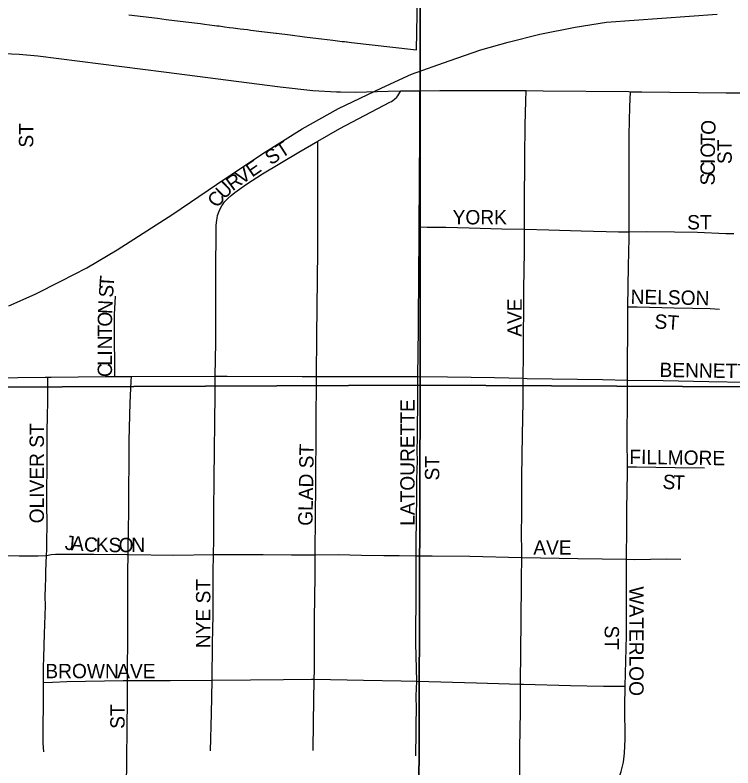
# Model space of a CAD drawing. Extents: x 1584893 to 1934202, y 663575 to 1091909.
# Drawn here: x 1786466 to 1788971, y 941174 to 943802 of the extents above; entities that cross this region are included whole.
import ezdxf

# ---------------------------------------------------------------- set-up
doc = ezdxf.new("R2010")
doc.units = 0
for name, color, linetype in [('GM_X_City_Street', 7, 'Continuous'), ('GM_X_City_Street_Text', 7, 'Continuous'), ('GM_X_Corporation', 7, 'Continuous'), ('GM_X_Rail_Line', 7, 'Continuous'), ('GM_X_Section', 7, 'Continuous'), ('GM_X_State_Route', 7, 'Continuous')]:
    doc.layers.add(name, color=color, linetype=linetype)

msp = doc.modelspace()

# ---------------------------------------------------------------- linework, layer by layer
at = {"layer": 'GM_X_City_Street'}
for points in [[(1787521.8, 943361.8), (1787598.4, 943405.9), (1787773.3, 943497.6), (1787778.8, 943500.5), (1787784, 943504.1), (1787789.5, 943507.9), (1787797.3, 943514.9), (1787801.6, 943520), (1787804.9, 943525.2), (1787811.9, 943537)], [(1787875.9, 943062.5), (1787875.7, 943099.5), (1787877.5, 943181.4), (1787877.4, 943230.6), (1787878.6, 943378.1), (1787878.5, 943476.5), (1787878.4, 943537.9)], [(1788242.9, 943054.5), (1788242.9, 943074.9), (1788243.6, 943140.4), (1788244.9, 943304.3), (1788245.2, 943419.1), (1788247.7, 943501), (1788248.9, 943538)], [(1788608.7, 943045.6), (1788608.4, 943170.3), (1788608.7, 943383.3), (1788611.4, 943481.6), (1788612.8, 943534.4)], [(1787177.8, 943117.3), (1787182.5, 943127.3), (1787187.4, 943136.3), (1787191.5, 943142.8), (1787197, 943149.7), (1787208, 943161.8), (1787219.8, 943172.5), (1787232.6, 943182.7), (1787273.4, 943211.6), (1787328.7, 943247.3), (1787455.7, 943323.7), (1787521.8, 943361.8)], [(1787517.3, 942540.7), (1787518.4, 942682.7), (1787522, 942978.9), (1787522.3, 943209.3), (1787521.9, 943340.8), (1787521.8, 943361.8)], [(1787164.4, 942541.8), (1787165.8, 942659.4), (1787165.9, 942905.5), (1787167.1, 943053.1), (1787167.7, 943068.6), (1787169.5, 943085.7), (1787170.5, 943093), (1787172.4, 943101.8), (1787177.8, 943117.3)], [(1787871.7, 942540.2), (1787872.9, 942706.1), (1787873, 942788), (1787874.5, 942837.2), (1787874.3, 942886.4), (1787876.1, 943033.9), (1787875.9, 943062.5)], [(1787875.9, 943062.5), (1787903.6, 943062.1), (1787968.8, 943061), (1788050.1, 943059.7), (1788164.1, 943055.8), (1788242.9, 943054.5)], [(1788239, 942534.2), (1788239.5, 942615.8), (1788241.4, 942845.3), (1788243, 942976.5), (1788242.9, 943054.5)], [(1788242.9, 943054.5), (1788327.7, 943052), (1788441.5, 943049.2), (1788571.4, 943045.5), (1788608.7, 943045.6)], [(1788604.3, 942783.7), (1788606.4, 942925), (1788608.7, 943023), (1788608.7, 943045.6)], [(1788608.7, 943045.6), (1788669.2, 943045.9), (1788766.7, 943045), (1788847.4, 943043.6), (1788945.6, 943039.8), (1788974.1, 943039)], [(1786813.4, 942540), (1786813.3, 942579.2), (1786813, 942675.7), (1786813.1, 942756.3), (1786816, 942820.8)], [(1788603.1, 942528.1), (1788603.7, 942761.9), (1788604.3, 942783.7)], [(1788604.3, 942783.7), (1788636.4, 942783), (1788765.6, 942780.4), (1788829.2, 942778.6), (1788891.7, 942777.4), (1788924.3, 942775.3)], [(1786283.2, 942534.7), (1786570.4, 942537.6), (1786579.8, 942537.7)], [(1786575.4, 941916.1), (1786575.9, 941936.6), (1786576.8, 941967.7), (1786577.7, 942019.4), (1786576.4, 942101.8), (1786576.6, 942118.2), (1786576.4, 942166.8), (1786577.4, 942197.2), (1786577.9, 942231.5), (1786577.1, 942264.3), (1786577.3, 942292), (1786577.6, 942331.8), (1786577.8, 942356.5), (1786578.8, 942394.4), (1786579.8, 942460.4), (1786579.9, 942494.9), (1786579.9, 942511.3), (1786579.9, 942531.2), (1786579.8, 942537.7)], [(1786579.8, 942537.7), (1786591.6, 942537.9), (1786779.8, 942539.8), (1786813.4, 942540)], [(1786813.4, 942540), (1786871.4, 942540.3)], [(1786860.2, 941918.8), (1786860.5, 941939.5), (1786862.1, 942070.7), (1786863.4, 942317), (1786867.6, 942448.4), (1786870.7, 942524.5), (1786871.4, 942540.3)], [(1786871.4, 942540.3), (1787164.4, 942541.8)], [(1787158.1, 941918.6), (1787158.8, 941970.8), (1787159.5, 942069), (1787160, 942183.7), (1787163.7, 942479), (1787164.4, 942541.8)], [(1787164.4, 942541.8), (1787205.6, 942542), (1787467.5, 942540.7), (1787517.3, 942540.7)], [(1787513.4, 941918.5), (1787514, 942057.6), (1787515.1, 942156.1), (1787515.9, 942370), (1787517.3, 942540.7)], [(1787517.3, 942540.7), (1787811.4, 942540.6), (1787871.7, 942540.2)], [(1787864.8, 941914.8), (1787864.8, 941935.9), (1787866.7, 942066.9), (1787867.2, 942099.7), (1787867.4, 942116.1), (1787868.1, 942165.1), (1787868, 942181.5), (1787869.8, 942247.1), (1787869.1, 942279.8), (1787870, 942329), (1787871.2, 942476.6), (1787871.7, 942540.2)], [(1787871.7, 942540.2), (1787975, 942539.7), (1788056.7, 942538.1), (1788138.5, 942537.1), (1788239, 942534.2)], [(1788233.5, 941908.5), (1788233.5, 941944.5), (1788233.1, 941976.7), (1788234, 942074.9), (1788234.3, 942124), (1788234, 942189.6), (1788236.4, 942337.1), (1788238.5, 942451.8), (1788239, 942534.2)], [(1788239, 942534.2), (1788253, 942533.8), (1788515, 942529.4), (1788603.1, 942528.1)], [(1788602.4, 942225.4), (1788601.6, 942319.9), (1788603, 942467.3), (1788603.1, 942528.1)], [(1788603.1, 942528.1), (1788727.6, 942526.3), (1788886.8, 942522.7), (1789016.2, 942520.5), (1789188.1, 942517.8)], [(1788599.2, 941902.4), (1788600, 942012.2), (1788600.8, 942076.5), (1788602.5, 942205.4), (1788602.4, 942225.4)], [(1788602.4, 942225.4), (1788634.6, 942224.9), (1788769.7, 942222.7), (1788871, 942221.8)], [(1786280.9, 941916.3), (1786334.7, 941916), (1786480, 941915), (1786545.8, 941914.7), (1786575.4, 941916.1)], [(1786565, 941472.4), (1786565, 941477.2), (1786565, 941526.6), (1786566.3, 941559.4), (1786568.2, 941641.7), (1786571.4, 941740), (1786571.2, 941773), (1786572.1, 941805.8), (1786572.6, 941836.3), (1786573.5, 941861.1), (1786575.4, 941916.1)], [(1786575.4, 941916.1), (1786591.2, 941918.9), (1786606.8, 941920.3), (1786626.6, 941920.3), (1786741, 941919.9), (1786855.9, 941918.8), (1786860.2, 941918.8)], [(1786858, 941479), (1786858.6, 941660.6), (1786859.2, 941742.8), (1786859.6, 941857.6), (1786860.2, 941918.8)], [(1786860.2, 941918.8), (1787019.9, 941917.1), (1787158.1, 941918.6)], [(1787153.1, 941480.4), (1787155, 941608.9), (1787156.9, 941706.9), (1787157.4, 941856.2), (1787158.1, 941918.6)], [(1787158.1, 941918.6), (1787184, 941918.8), (1787331.6, 941919.2), (1787429.9, 941918.4), (1787513.4, 941918.5)], [(1787509.7, 941484), (1787510.6, 941514.9), (1787511.1, 941695.9), (1787513.1, 941843.8), (1787513.4, 941918.5)], [(1787513.4, 941918.5), (1787593.5, 941918.6), (1787674.8, 941917), (1787752.2, 941915.6), (1787806.3, 941915.5), (1787864.8, 941914.8)], [(1787867.2, 941476.8), (1787867.2, 941477), (1787863.8, 941608.1), (1787865.1, 941804.8), (1787864.8, 941914.8)], [(1787864.8, 941914.8), (1787921.1, 941914.2), (1788052.2, 941913.1), (1788232.5, 941908.5), (1788233.5, 941908.5)], [(1788229.1, 941466.9), (1788229.4, 941491.5), (1788229.7, 941513.1), (1788230.1, 941538), (1788230.3, 941558.3), (1788230.7, 941586.3), (1788231.1, 941617.6), (1788231.4, 941651.7), (1788231.6, 941678.3), (1788231.8, 941699.2), (1788232, 941720.8), (1788232.2, 941741.7), (1788232.4, 941766.7), (1788232.7, 941792.3), (1788232.9, 941813.2), (1788233.2, 941846.8), (1788233.5, 941895.6), (1788233.5, 941908.5)], [(1788233.5, 941908.5), (1788429.2, 941905), (1788599.2, 941902.4)], [(1788599.2, 941902.4), (1788625.6, 941902), (1788739.5, 941903.7), (1788788.6, 941903.2)], [(1788594.4, 941459.2), (1788598.9, 941636.6), (1788598.8, 941849.1), (1788599.2, 941902.4)], [(1787153.1, 941480.4), (1787286.8, 941481.1), (1787401.9, 941482.5), (1787500.5, 941484.1), (1787509.7, 941484)], [(1787506.2, 941235.1), (1787506.5, 941334.2), (1787509.7, 941484)], [(1787509.7, 941484), (1787681.2, 941480.6), (1787812.7, 941478.1), (1787867.2, 941476.8)], [(1786565.5, 941230.8), (1786563.7, 941261), (1786563.7, 941283.5), (1786564.1, 941345.9), (1786565.1, 941367.1), (1786565, 941391), (1786565.2, 941411.4), (1786565, 941472.4)], [(1786565, 941472.4), (1786596.7, 941473.5), (1786645.9, 941475.3), (1786843, 941478.9), (1786858, 941479)], [(1786854.1, 941071.3), (1786854.3, 941102.1), (1786857.9, 941414.2), (1786858, 941479)], [(1786858, 941479), (1787007.4, 941479.8), (1787153.1, 941480.4)], [(1787147.9, 941233.8), (1787150.8, 941364.7), (1787153.1, 941479.4), (1787153.1, 941480.4)], [(1787863.6, 941216), (1787864.6, 941247.8), (1787864.8, 941267.3), (1787865, 941286), (1787865.2, 941310), (1787865.4, 941329.6), (1787866.4, 941378.8), (1787865.4, 941426.2), (1787867.2, 941476.8)], [(1787867.2, 941476.8), (1788075.4, 941471.6), (1788229.1, 941466.9)], [(1788247.7, 940691.1), (1788239, 940693.1), (1788234.9, 940694.8), (1788230.4, 940698), (1788226.1, 940704.2), (1788224.3, 940712.7), (1788223.5, 940721.3), (1788223.2, 940736.3), (1788223.4, 940801.9), (1788223, 940817.9), (1788223.1, 940833.8), (1788222.6, 940865.9), (1788223.1, 940914.9), (1788224.8, 941029.5), (1788226.5, 941144.2), (1788226.5, 941242.5), (1788229.4, 941373.5), (1788229.9, 941422.7), (1788229.1, 941466.9)], [(1788229.1, 941466.9), (1788239.6, 941466.5), (1788403.8, 941461.9), (1788518.9, 941459.7), (1788544.9, 941459.9), (1788594.4, 941459.2)], [(1788247.7, 940691.1), (1788262.2, 940698.2), (1788275.8, 940707.1), (1788301.3, 940727.3), (1788324.8, 940749.8), (1788357.4, 940786.1), (1788397.1, 940837.7), (1788434.3, 940891.1), (1788477.6, 940960), (1788526.7, 941044.3), (1788557.2, 941101.9), (1788570.7, 941131.5), (1788581.2, 941162.2), (1788588.5, 941193.9), (1788592.9, 941226.1), (1788594.8, 941274.9), (1788593.4, 941388.7), (1788594.4, 941459.2)]]:
    msp.add_lwpolyline(points, dxfattribs=at)
at = {"layer": 'GM_X_Corporation'}
msp.add_lwpolyline([(1786862.5, 943803.1), (1786913.1, 943796.8), (1786962.1, 943790.7), (1786993.1, 943786.8), (1787061.7, 943778.2), (1787112.3, 943771.9), (1787127.1, 943770.1), (1787161.5, 943765.8), (1787169.5, 943764.8), (1787177.4, 943763.8), (1787196.1, 943761.3), (1787196.3, 943761.3), (1787213.9, 943759), (1787214.1, 943759), (1787226.8, 943757.4), (1787227, 943757.4), (1787250.6, 943754.3), (1787250.8, 943754.3), (1787276.4, 943751), (1787276.6, 943751), (1787288.3, 943749.5), (1787288.5, 943749.5), (1787326, 943744.7), (1787326.2, 943744.6), (1787375.6, 943738.3), (1787375.8, 943738.3), (1787377.6, 943738.1), (1787425.1, 943732.5), (1787425.5, 943732.5), (1787475.1, 943726.1), (1787524.8, 943719.8), (1787534.8, 943718.3), (1787574.3, 943713.8), (1787606.9, 943710), (1787614.8, 943709.1), (1787622.6, 943708.2), (1787624, 943708.1), (1787631.9, 943707.1), (1787639.9, 943706.2), (1787855.5, 943681.4), (1787866.1, 943680.2), (1787892.4, 945033.6)], dxfattribs=at)
at = {"layer": 'GM_X_Rail_Line'}
msp.add_lwpolyline([(1786444.1, 942787.1), (1786535.5, 942828.2), (1786625.8, 942872.8), (1786715.7, 942920.1), (1786822, 942982.2), (1787016.1, 943107), (1787169.1, 943210.7), (1787330.8, 943318.5), (1787467.9, 943404.3), (1787594.2, 943475.7), (1787745.2, 943548), (1787848.9, 943595.3), (1787980.9, 943642.5), (1788091.2, 943680.5), (1788186.2, 943707.2), (1788296.6, 943735.5), (1788420.4, 943759.6), (1788529.7, 943776.5), (1788915.5, 943805.4)], dxfattribs=at)
at = {"layer": 'GM_X_Section'}
for points in [[(1782733.9, 947785.7), (1787881.1, 947818.8), (1787878.9, 942509.8), (1782631.8, 942485.5)], [(1787881.1, 947818.8), (1793155.7, 947768.8), (1793145.7, 942483.9), (1787878.9, 942509.8)], [(1782631.8, 942485.5), (1787878.9, 942509.8), (1787862.6, 937197), (1782564.3, 937275.1)], [(1787878.9, 942509.8), (1793145.7, 942483.9), (1793117.6, 937197.1), (1787862.6, 937197)]]:
    msp.add_lwpolyline(points, close=True, dxfattribs=at)
at = {"layer": 'GM_X_State_Route'}
for points in [[(1785282.7, 943661.6), (1785292.1, 943667.1), (1785300.8, 943671), (1785310.5, 943673.7), (1785317.5, 943675.1), (1785349.4, 943677.8), (1785398.3, 943678.9), (1785562.2, 943676.2), (1785677, 943673.9), (1785873.8, 943670.8), (1786136.2, 943670.7), (1786161.7, 943670.5), (1786300.2, 943669.4), (1786414.8, 943668.4), (1786452.8, 943666.7), (1786480.1, 943665.5), (1786545.2, 943659.4), (1786984.3, 943603.7), (1787390.9, 943551.2), (1787505.1, 943538.6), (1787587.2, 943533.9), (1787600.8, 943533.6)], [(1788607.5, 943534.5), (1788612.8, 943534.4), (1788653, 943533.9), (1788947.5, 943530.6), (1788979.6, 943530.5), (1789026.5, 943530.3), (1789128.8, 943530.5), (1789175.4, 943532.5), (1789210.9, 943534), (1789265.6, 943536.6), (1789293.9, 943539.1), (1789341.9, 943543.2), (1789521.8, 943555.6), (1789619.9, 943563.3), (1789702.3, 943569.4), (1789765.8, 943568.2)], [(1787600.8, 943533.6), (1787653.1, 943532.4), (1787767.7, 943536.5), (1787811.9, 943537), (1787833.3, 943537.3), (1787878.4, 943537.9), (1787948, 943538.8), (1788248.9, 943538), (1788308.8, 943537.9), (1788607.5, 943534.5)]]:
    msp.add_lwpolyline(points, dxfattribs=at)

# ---------------------------------------------------------------- texts
at = {"layer": 'GM_X_City_Street_Text'}
for s, rotation, p in [('O', 86.3909, (1788908.3, 943382.3)), ('ST', 90, (1786529.1, 943339.1)), ('T', 89.5809, (1788908.1, 943347.8)), ('ST', 32.7321, (1787358.2, 943276.6)), ('O', 89.5761, (1788907.8, 943303.8)), ('ST', 90, (1788966.7, 943281.9)), ('E', 34.569, (1787292.7, 943234.1)), ('V', 34.6053, (1787256.5, 943209.1)), ('C', 89.5628, (1788907.3, 943242.2)), ('I', 89.563, (1788907.6, 943281.8)), ('R', 36.122, (1787224.8, 943186)), ('S', 89.5902, (1788907.1, 943207)), ('U', 44.1191, (1787194.6, 943156.5)), ('C', 54.8548, (1787173.4, 943126)), ('YORK', 0, (1787992.5, 943071.3)), ('ST', 0, (1788810.9, 943053.7)), ('T', 86.418, (1786809.6, 942849.8)), ('S', 86.3913, (1786807.4, 942814.6)), ('NELSON', 358.9602, (1788613.3, 942794.1)), ('N', 87.0481, (1786804.3, 942757.6)), ('AVE', 90, (1788233.9, 942679.1)), ('O', 89.4754, (1786803.9, 942714.2)), ('ST', 356.1879, (1788695.8, 942708.3)), ('T', 90, (1786803.9, 942679.1)), ('N', 89.9812, (1786803.9, 942635.1)), ('I', 89.9563, (1786803.9, 942613.1)), ('L', 89.9821, (1786803.9, 942577.9)), ('BENNETT', 359.0876, (1788714.2, 942538.9)), ('C', 89.9757, (1786803.9, 942538.3)), ('LATOURETTE', 90, (1787859.9, 942019.1)), ('OLIVER ST', 90, (1786566.3, 942027.9)), ('GLAD ST', 89.0145, (1787503.5, 942018.9)), ('FILLMORE', 359.1562, (1788608.9, 942235.3)), ('ST', 90, (1787945.9, 942177.5)), ('S', 354.4444, (1788723.4, 942149.8)), ('T', 358.0217, (1788761.8, 942146.1)), ('J', 355.3162, (1786638.1, 941936.1)), ('A', 355.2962, (1786660, 941934.3)), ('C', 356.141, (1786704.7, 941930.6)), ('K', 359.3621, (1786747.3, 941927.8)), ('S', 359.9956, (1786791.8, 941927.3)), ('O', 359.9929, (1786827, 941927.3)), ('N', 359.9929, (1786871, 941927.3)), ('AVE', 0, (1788274.1, 941918.5)), ('NYE ST', 90, (1787147.1, 941592.3)), ('WATERLOO', 270, (1788609.1, 941807.9)), ('ST', 270, (1788523.1, 941671.5)), ('BROWN', 0, (1786571.3, 941487.3)), ('AVE', 0, (1786822.1, 941487.3)), ('ST', 90, (1786847.9, 941310.7))]:
    msp.add_text(s, height=50, rotation=rotation, dxfattribs=at).set_placement(p)

doc.saveas('drawing.dxf')
